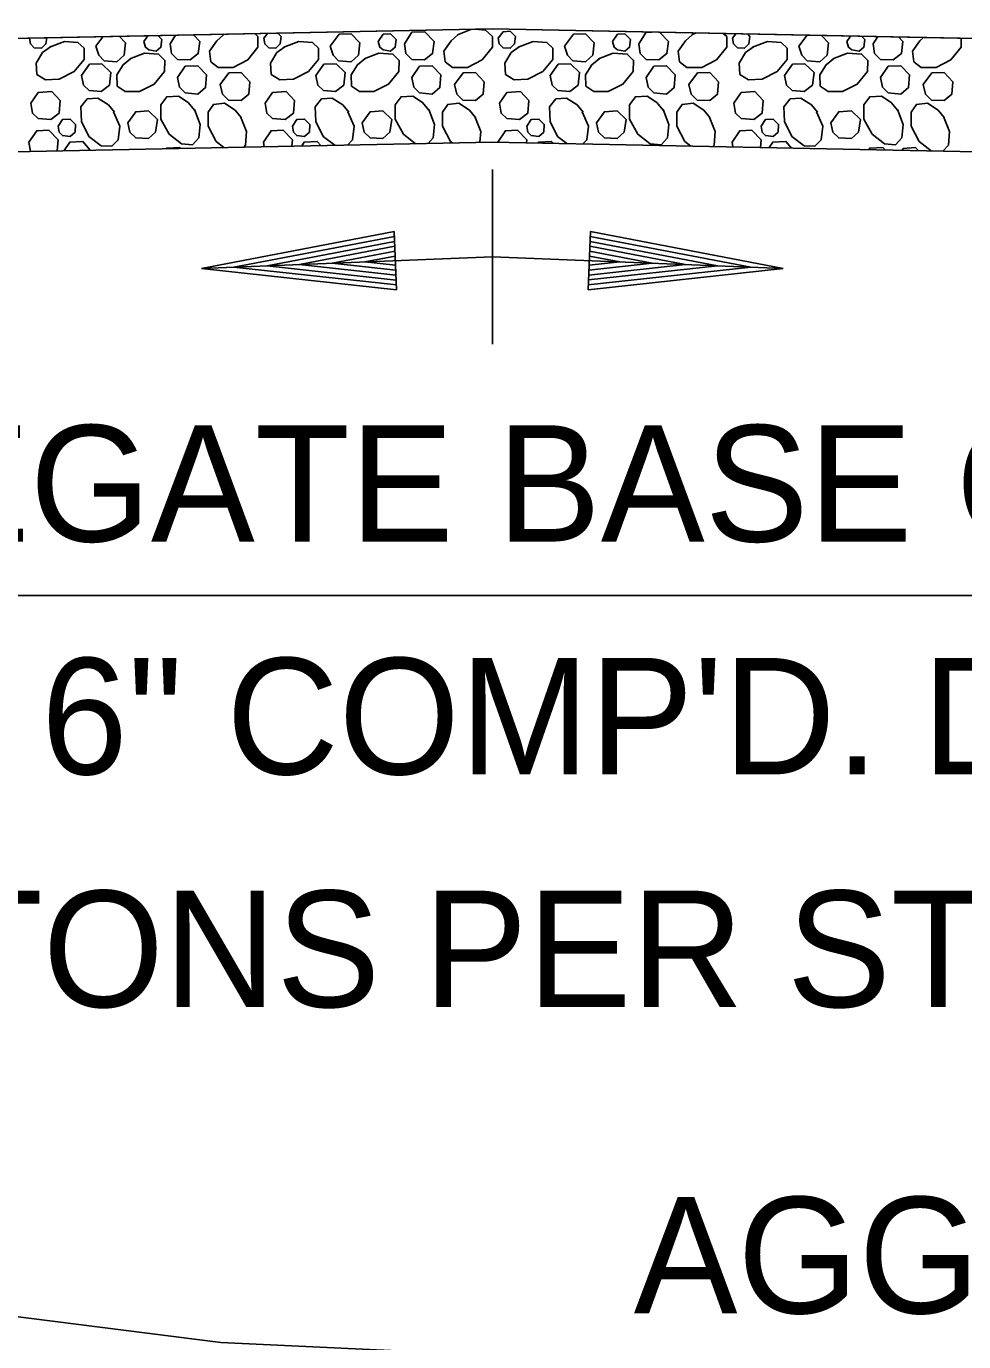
# Model space of a CAD drawing. Extents: x 2478 to 3210, y 439 to 841.
# Drawn here: x 2622.23 to 2631.89, y 475.52 to 489.09 of the extents above; entities that cross this region are included whole.
import ezdxf

# ---------------------------------------------------------------- set-up
doc = ezdxf.new("R2010")
doc.units = 0
for name, color, linetype in [('19', 7, 'Continuous'), ('R_Annotation', 7, 'Continuous'), ('R_Dimension', 7, 'Continuous'), ('R_Exist Surface', 7, 'Continuous')]:
    doc.layers.add(name, color=color, linetype=linetype)

msp = doc.modelspace()

# ---------------------------------------------------------------- linework, layer by layer
at = {"layer": '19'}
msp.add_lwpolyline([(2604.697, 489.114), (2604.445, 488.609), (2627.034, 489.061), (2649.623, 488.609), (2649.371, 489.114), (2627.034, 489.561)], close=True, dxfattribs=at)
at = {"layer": 'R_Annotation'}
for p, q in [((2604.445, 488.609), (2627.034, 489.061)), ((2649.623, 488.609), (2627.034, 489.061)), ((2587.581, 487.104), (2627.034, 487.893)), ((2666.487, 487.104), (2627.034, 487.893))]:
    msp.add_line(p, q, dxfattribs=at)
at = {"layer": 'R_Dimension'}
for p, q in [((2622.949, 488.881), (2623.021, 488.98)), ((2623.444, 488.931), (2623.483, 488.99)), ((2623.714, 488.906), (2623.77, 488.995)), ((2624.259, 489.001), (2624.271, 489.005)), ((2624.679, 488.966), (2624.716, 489.014)), ((2626.674, 489.001), (2626.813, 489.056)), ((2629.089, 489.001), (2629.134, 489.019)), ((2629.509, 488.966), (2629.543, 489.01)), ((2630.194, 488.881), (2630.277, 488.996)), ((2630.689, 488.931), (2630.726, 488.987)), ((2630.959, 488.906), (2631.006, 488.981)), ((2622.273, 487.798), (2622.259, 487.891)), ((2624.681, 487.846), (2624.674, 487.891)), ((2629.511, 487.844), (2629.504, 487.891)), ((2627.034, 487.609), (2627.034, 485.811)), ((2626.023, 486.97), (2624.036, 486.59)), ((2626.047, 486.37), (2626.023, 486.97)), ((2628.045, 486.97), (2628.021, 486.371)), ((2628.045, 486.97), (2630.031, 486.59)), ((2626.025, 486.92), (2624.37, 486.604)), ((2626.027, 486.869), (2624.714, 486.617)), ((2626.029, 486.819), (2625.047, 486.631)), ((2628.039, 486.819), (2629.021, 486.631)), ((2628.041, 486.869), (2629.354, 486.618)), ((2628.043, 486.92), (2629.698, 486.604)), ((2627.034, 486.71), (2624.036, 486.59)), ((2626.031, 486.768), (2625.385, 486.644)), ((2626.033, 486.717), (2625.719, 486.658)), ((2627.034, 486.71), (2630.032, 486.59)), ((2628.035, 486.717), (2628.349, 486.658)), ((2628.037, 486.767), (2628.682, 486.644)), ((2626.047, 486.37), (2624.036, 486.59)), ((2626.045, 486.42), (2624.37, 486.604)), ((2626.043, 486.471), (2624.714, 486.617)), ((2626.041, 486.521), (2625.047, 486.631)), ((2626.039, 486.573), (2625.385, 486.644)), ((2626.037, 486.623), (2625.719, 486.658)), ((2628.021, 486.371), (2630.031, 486.59)), ((2628.023, 486.421), (2629.698, 486.604)), ((2628.025, 486.472), (2629.354, 486.618)), ((2628.027, 486.521), (2629.021, 486.631)), ((2628.029, 486.572), (2628.682, 486.644)), ((2628.031, 486.623), (2628.349, 486.658)), ((2649.034, 483.219), (2605.034, 483.219))]:
    msp.add_line(p, q, dxfattribs=at)
for points in [[(2622.442, 488.969), (2622.434, 488.906), (2622.389, 488.861), (2622.314, 488.866), (2622.274, 488.906), (2622.264, 488.965)], [(2623.189, 488.984), (2623.254, 488.916), (2623.239, 488.791), (2623.164, 488.721), (2623.034, 488.731), (2622.979, 488.791), (2622.949, 488.881)], [(2623.588, 488.992), (2623.629, 488.951), (2623.619, 488.871), (2623.569, 488.831), (2623.494, 488.846), (2623.459, 488.871), (2623.444, 488.931)], [(2623.954, 488.999), (2624.019, 488.931), (2624.004, 488.806), (2623.919, 488.741), (2623.789, 488.746), (2623.729, 488.806), (2623.714, 488.906)], [(2624.586, 489.012), (2624.619, 488.981), (2624.619, 488.871), (2624.514, 488.741), (2624.364, 488.661), (2624.209, 488.661), (2624.134, 488.721), (2624.119, 488.831), (2624.194, 488.936), (2624.264, 489.001)], [(2624.823, 489.016), (2624.859, 488.981), (2624.849, 488.906), (2624.804, 488.861), (2624.729, 488.866), (2624.689, 488.906), (2624.679, 488.966)], [(2625.364, 488.881), (2625.454, 489.006), (2625.579, 489.011), (2625.669, 488.916), (2625.654, 488.791), (2625.579, 488.721), (2625.449, 488.731), (2625.394, 488.791), (2625.364, 488.881)], [(2625.859, 488.931), (2625.909, 489.006), (2625.984, 489.011), (2626.044, 488.951), (2626.034, 488.871), (2625.984, 488.831), (2625.909, 488.846), (2625.874, 488.871), (2625.859, 488.931)], [(2626.129, 488.906), (2626.204, 489.026), (2626.339, 489.031), (2626.434, 488.931), (2626.419, 488.806), (2626.334, 488.741), (2626.204, 488.746), (2626.144, 488.806), (2626.129, 488.906)], [(2626.857, 489.057), (2626.964, 489.046), (2627.034, 488.981), (2627.034, 488.871), (2626.929, 488.741), (2626.779, 488.661), (2626.624, 488.661), (2626.549, 488.721), (2626.534, 488.831), (2626.609, 488.936), (2626.679, 489.001)], [(2627.094, 488.966), (2627.144, 489.031), (2627.219, 489.036), (2627.274, 488.981), (2627.264, 488.906), (2627.219, 488.861), (2627.144, 488.866), (2627.104, 488.906), (2627.094, 488.966)], [(2627.779, 488.881), (2627.869, 489.006), (2627.994, 489.011), (2628.084, 488.916), (2628.069, 488.791), (2627.994, 488.721), (2627.864, 488.731), (2627.809, 488.791), (2627.779, 488.881)], [(2628.274, 488.931), (2628.324, 489.006), (2628.399, 489.011), (2628.459, 488.951), (2628.449, 488.871), (2628.399, 488.831), (2628.324, 488.846), (2628.289, 488.871), (2628.274, 488.931)], [(2628.544, 488.906), (2628.619, 489.026), (2628.677, 489.028)], [(2628.758, 489.026), (2628.849, 488.931), (2628.834, 488.806), (2628.749, 488.741), (2628.619, 488.746), (2628.559, 488.806), (2628.544, 488.906)], [(2629.414, 489.013), (2629.449, 488.981), (2629.449, 488.871), (2629.344, 488.741), (2629.194, 488.661), (2629.039, 488.661), (2628.964, 488.721), (2628.949, 488.831), (2629.024, 488.936), (2629.094, 489.001)], [(2629.662, 489.008), (2629.689, 488.981), (2629.679, 488.906), (2629.634, 488.861), (2629.559, 488.866), (2629.519, 488.906), (2629.509, 488.966)], [(2630.426, 488.993), (2630.499, 488.916), (2630.484, 488.791), (2630.409, 488.721), (2630.279, 488.731), (2630.224, 488.791), (2630.194, 488.881)], [(2630.84, 488.984), (2630.874, 488.951), (2630.864, 488.871), (2630.814, 488.831), (2630.739, 488.846), (2630.704, 488.871), (2630.689, 488.931)], [(2631.22, 488.977), (2631.264, 488.931), (2631.249, 488.806), (2631.164, 488.741), (2631.034, 488.746), (2630.974, 488.806), (2630.959, 488.906)], [(2631.864, 488.964), (2631.864, 488.871), (2631.759, 488.741), (2631.609, 488.661), (2631.454, 488.661), (2631.379, 488.721), (2631.364, 488.831), (2631.439, 488.936), (2631.478, 488.972)], [(2622.469, 488.871), (2622.624, 488.931), (2622.764, 488.921), (2622.829, 488.861), (2622.829, 488.746), (2622.724, 488.621), (2622.569, 488.541), (2622.429, 488.536), (2622.339, 488.591), (2622.334, 488.706), (2622.399, 488.816), (2622.479, 488.876)], [(2624.884, 488.871), (2625.039, 488.931), (2625.179, 488.921), (2625.244, 488.861), (2625.244, 488.746), (2625.139, 488.621), (2624.984, 488.541), (2624.844, 488.536), (2624.754, 488.591), (2624.749, 488.706), (2624.814, 488.816), (2624.894, 488.876)], [(2627.299, 488.871), (2627.454, 488.931), (2627.594, 488.921), (2627.659, 488.861), (2627.659, 488.746), (2627.554, 488.621), (2627.399, 488.541), (2627.259, 488.536), (2627.169, 488.591), (2627.164, 488.706), (2627.229, 488.816), (2627.309, 488.876)], [(2629.714, 488.871), (2629.869, 488.931), (2630.009, 488.921), (2630.074, 488.861), (2630.074, 488.746), (2629.969, 488.621), (2629.814, 488.541), (2629.674, 488.536), (2629.584, 488.591), (2629.579, 488.706), (2629.644, 488.816), (2629.724, 488.876)], [(2622.799, 488.581), (2622.884, 488.696), (2623.009, 488.701), (2623.104, 488.611), (2623.089, 488.481), (2623.004, 488.416), (2622.879, 488.426), (2622.819, 488.481), (2622.799, 488.581)], [(2623.299, 488.751), (2623.449, 488.811), (2623.594, 488.801), (2623.659, 488.736), (2623.654, 488.621), (2623.549, 488.491), (2623.399, 488.416), (2623.249, 488.416), (2623.169, 488.471), (2623.164, 488.586), (2623.229, 488.691), (2623.304, 488.751)], [(2625.214, 488.581), (2625.299, 488.696), (2625.424, 488.701), (2625.519, 488.611), (2625.504, 488.481), (2625.419, 488.416), (2625.294, 488.426), (2625.234, 488.481), (2625.214, 488.581)], [(2625.714, 488.751), (2625.864, 488.811), (2626.009, 488.801), (2626.074, 488.736), (2626.069, 488.621), (2625.964, 488.491), (2625.814, 488.416), (2625.664, 488.416), (2625.584, 488.471), (2625.579, 488.586), (2625.644, 488.691), (2625.719, 488.751)], [(2627.629, 488.581), (2627.714, 488.696), (2627.839, 488.701), (2627.934, 488.611), (2627.919, 488.481), (2627.834, 488.416), (2627.709, 488.426), (2627.649, 488.481), (2627.629, 488.581)], [(2628.129, 488.751), (2628.279, 488.811), (2628.424, 488.801), (2628.489, 488.736), (2628.484, 488.621), (2628.379, 488.491), (2628.229, 488.416), (2628.079, 488.416), (2627.999, 488.471), (2627.994, 488.586), (2628.059, 488.691), (2628.134, 488.751)], [(2630.044, 488.581), (2630.129, 488.696), (2630.254, 488.701), (2630.349, 488.611), (2630.334, 488.481), (2630.249, 488.416), (2630.124, 488.426), (2630.064, 488.481), (2630.044, 488.581)], [(2630.544, 488.751), (2630.694, 488.811), (2630.839, 488.801), (2630.904, 488.736), (2630.899, 488.621), (2630.794, 488.491), (2630.644, 488.416), (2630.494, 488.416), (2630.414, 488.471), (2630.409, 488.586), (2630.474, 488.691), (2630.549, 488.751)], [(2623.789, 488.561), (2623.869, 488.676), (2623.999, 488.681), (2624.089, 488.586), (2624.079, 488.456), (2623.999, 488.386), (2623.869, 488.401), (2623.809, 488.461), (2623.789, 488.561)], [(2624.229, 488.486), (2624.319, 488.606), (2624.444, 488.611), (2624.534, 488.516), (2624.524, 488.386), (2624.444, 488.321), (2624.314, 488.326), (2624.254, 488.386), (2624.229, 488.486)], [(2626.204, 488.561), (2626.284, 488.676), (2626.414, 488.681), (2626.504, 488.586), (2626.494, 488.456), (2626.414, 488.386), (2626.284, 488.401), (2626.224, 488.461), (2626.204, 488.561)], [(2626.644, 488.486), (2626.734, 488.606), (2626.859, 488.611), (2626.949, 488.516), (2626.939, 488.386), (2626.859, 488.321), (2626.729, 488.326), (2626.669, 488.386), (2626.644, 488.486)], [(2628.619, 488.561), (2628.699, 488.676), (2628.829, 488.681), (2628.919, 488.586), (2628.909, 488.456), (2628.829, 488.386), (2628.699, 488.401), (2628.639, 488.461), (2628.619, 488.561)], [(2629.059, 488.486), (2629.149, 488.606), (2629.274, 488.611), (2629.364, 488.516), (2629.354, 488.386), (2629.274, 488.321), (2629.144, 488.326), (2629.084, 488.386), (2629.059, 488.486)], [(2631.034, 488.561), (2631.114, 488.676), (2631.244, 488.681), (2631.334, 488.586), (2631.324, 488.456), (2631.244, 488.386), (2631.114, 488.401), (2631.054, 488.461), (2631.034, 488.561)], [(2631.474, 488.486), (2631.564, 488.606), (2631.689, 488.611), (2631.779, 488.516), (2631.769, 488.386), (2631.689, 488.321), (2631.559, 488.326), (2631.499, 488.386), (2631.474, 488.486)], [(2622.279, 488.296), (2622.354, 488.406), (2622.494, 488.416), (2622.579, 488.321), (2622.569, 488.191), (2622.484, 488.126), (2622.354, 488.136), (2622.294, 488.191), (2622.279, 488.296)], [(2623.129, 488.206), (2623.194, 488.056), (2623.179, 487.916), (2623.114, 487.851), (2623.004, 487.856), (2622.874, 487.951), (2622.799, 488.106), (2622.794, 488.256), (2622.859, 488.341), (2622.969, 488.346), (2623.079, 488.276), (2623.139, 488.201)], [(2623.964, 488.231), (2624.024, 488.076), (2624.009, 487.936), (2623.944, 487.866), (2623.829, 487.876), (2623.704, 487.976), (2623.619, 488.131), (2623.619, 488.276), (2623.679, 488.361), (2623.799, 488.366), (2623.899, 488.301), (2623.964, 488.221)], [(2624.267, 487.838), (2624.189, 487.901), (2624.104, 488.056), (2624.104, 488.201), (2624.159, 488.281), (2624.274, 488.296), (2624.384, 488.221), (2624.444, 488.146)], [(2624.694, 488.296), (2624.769, 488.406), (2624.909, 488.416), (2624.994, 488.321), (2624.984, 488.191), (2624.899, 488.126), (2624.769, 488.136), (2624.709, 488.191), (2624.694, 488.296)], [(2625.412, 487.861), (2625.289, 487.951), (2625.214, 488.106), (2625.209, 488.256), (2625.274, 488.341), (2625.384, 488.346), (2625.494, 488.276), (2625.554, 488.201)], [(2626.242, 487.877), (2626.119, 487.976), (2626.034, 488.131), (2626.034, 488.276), (2626.094, 488.361), (2626.214, 488.366), (2626.314, 488.301), (2626.379, 488.221)], [(2626.623, 487.885), (2626.604, 487.901), (2626.519, 488.056), (2626.519, 488.201), (2626.574, 488.281), (2626.689, 488.296), (2626.799, 488.221), (2626.859, 488.146)], [(2627.109, 488.296), (2627.184, 488.406), (2627.324, 488.416), (2627.409, 488.321), (2627.399, 488.191), (2627.314, 488.126), (2627.184, 488.136), (2627.124, 488.191), (2627.109, 488.296)], [(2627.803, 487.878), (2627.704, 487.951), (2627.629, 488.106), (2627.624, 488.256), (2627.689, 488.341), (2627.799, 488.346), (2627.909, 488.276), (2627.969, 488.201)], [(2628.794, 488.231), (2628.854, 488.076), (2628.839, 487.936), (2628.774, 487.866), (2628.659, 487.876), (2628.534, 487.976), (2628.449, 488.131), (2628.449, 488.276), (2628.509, 488.361), (2628.629, 488.366), (2628.729, 488.301), (2628.794, 488.221)], [(2629.079, 487.852), (2629.019, 487.901), (2628.934, 488.056), (2628.934, 488.201), (2628.989, 488.281), (2629.104, 488.296), (2629.214, 488.221), (2629.274, 488.146)], [(2629.524, 488.296), (2629.599, 488.406), (2629.739, 488.416), (2629.824, 488.321), (2629.814, 488.191), (2629.729, 488.126), (2629.599, 488.136), (2629.539, 488.191), (2629.524, 488.296)], [(2630.374, 488.206), (2630.439, 488.056), (2630.424, 487.916), (2630.359, 487.851), (2630.249, 487.856), (2630.119, 487.951), (2630.044, 488.106), (2630.039, 488.256), (2630.104, 488.341), (2630.214, 488.346), (2630.324, 488.276), (2630.384, 488.201)], [(2631.209, 488.231), (2631.269, 488.076), (2631.254, 487.936), (2631.189, 487.866), (2631.074, 487.876), (2630.949, 487.976), (2630.864, 488.131), (2630.864, 488.276), (2630.924, 488.361), (2631.044, 488.366), (2631.144, 488.301), (2631.209, 488.221)], [(2631.556, 487.803), (2631.434, 487.901), (2631.349, 488.056), (2631.349, 488.201), (2631.404, 488.281), (2631.519, 488.296), (2631.629, 488.221), (2631.689, 488.146)], [(2623.279, 488.091), (2623.359, 488.206), (2623.489, 488.216), (2623.584, 488.126), (2623.564, 487.996), (2623.489, 487.931), (2623.359, 487.936), (2623.299, 487.996), (2623.279, 488.091)], [(2624.439, 488.156), (2624.499, 488.001), (2624.489, 487.861), (2624.472, 487.842)], [(2625.544, 488.206), (2625.609, 488.056), (2625.594, 487.916), (2625.542, 487.863)], [(2625.694, 488.091), (2625.774, 488.206), (2625.904, 488.216), (2625.999, 488.126), (2625.979, 487.996), (2625.904, 487.931), (2625.774, 487.936), (2625.714, 487.996), (2625.694, 488.091)], [(2626.379, 488.231), (2626.439, 488.076), (2626.424, 487.936), (2626.372, 487.88)], [(2626.854, 488.156), (2626.914, 488.001), (2626.906, 487.891)], [(2627.959, 488.206), (2628.024, 488.056), (2628.009, 487.916), (2627.968, 487.875)], [(2628.109, 488.091), (2628.189, 488.206), (2628.319, 488.216), (2628.414, 488.126), (2628.394, 487.996), (2628.319, 487.931), (2628.189, 487.936), (2628.129, 487.996), (2628.109, 488.091)], [(2629.269, 488.156), (2629.329, 488.001), (2629.319, 487.861), (2629.307, 487.848)], [(2630.524, 488.091), (2630.604, 488.206), (2630.734, 488.216), (2630.829, 488.126), (2630.809, 487.996), (2630.734, 487.931), (2630.604, 487.936), (2630.544, 487.996), (2630.524, 488.091)], [(2631.684, 488.156), (2631.744, 488.001), (2631.734, 487.861), (2631.678, 487.8)], [(2622.559, 488.056), (2622.604, 488.126), (2622.684, 488.131), (2622.739, 488.076), (2622.734, 487.996), (2622.684, 487.951), (2622.604, 487.961), (2622.569, 487.996), (2622.559, 488.056)], [(2624.974, 488.056), (2625.019, 488.126), (2625.099, 488.131), (2625.154, 488.076), (2625.149, 487.996), (2625.099, 487.951), (2625.019, 487.961), (2624.984, 487.996), (2624.974, 488.056)], [(2627.389, 488.056), (2627.434, 488.126), (2627.514, 488.131), (2627.569, 488.076), (2627.564, 487.996), (2627.514, 487.951), (2627.434, 487.961), (2627.399, 487.996), (2627.389, 488.056)], [(2629.804, 488.056), (2629.849, 488.126), (2629.929, 488.131), (2629.984, 488.076), (2629.979, 487.996), (2629.929, 487.951), (2629.849, 487.961), (2629.814, 487.996), (2629.804, 488.056)], [(2622.259, 487.891), (2622.339, 488.011), (2622.464, 488.016), (2622.559, 487.916), (2622.55, 487.804)], [(2622.622, 487.805), (2622.679, 487.891), (2622.814, 487.901), (2622.891, 487.81)], [(2624.674, 487.891), (2624.754, 488.011), (2624.879, 488.016), (2624.974, 487.916), (2624.969, 487.852)], [(2625.07, 487.854), (2625.094, 487.891), (2625.229, 487.901), (2625.265, 487.858)], [(2627.09, 487.892), (2627.169, 488.011), (2627.294, 488.016), (2627.389, 487.916), (2627.387, 487.886)], [(2627.505, 487.884), (2627.509, 487.891), (2627.644, 487.901), (2627.661, 487.881)], [(2629.504, 487.891), (2629.584, 488.011), (2629.709, 488.016), (2629.804, 487.916), (2629.798, 487.838)], [(2629.888, 487.836), (2629.924, 487.891), (2630.059, 487.901), (2630.118, 487.832)], [(2623.676, 487.826), (2623.679, 487.831), (2623.814, 487.836), (2623.821, 487.829)], [(2630.914, 487.816), (2630.924, 487.831), (2631.059, 487.836), (2631.083, 487.812)], [(2631.256, 487.809), (2631.269, 487.826), (2631.394, 487.836), (2631.424, 487.805)]]:
    msp.add_lwpolyline(points, dxfattribs=at)
at = {"layer": 'R_Exist Surface'}
msp.add_lwpolyline([(2567.844, 481.286), (2572.78, 480.916), (2588.811, 481.641), (2601.626, 478.383), (2624.237, 475.514), (2653.357, 474.145), (2704.573, 481.98)], dxfattribs=at)

# ---------------------------------------------------------------- texts
at = {"layer": 'R_Annotation'}
for s, p in [('22\'-0" AGGREGATE BASE COURSE', (2611.938, 483.774)), ('(CLASS 7) - 6" COMP\'D. DEPTH', (2613.289, 481.374)), ('(85.50 TONS PER STA.)', (2616.426, 478.974)), ('AGGREGATE BASE COURSE', (2628.491, 475.816))]:
    msp.add_text(s, height=1.2, dxfattribs=at).set_placement(p)

doc.saveas('drawing.dxf')
